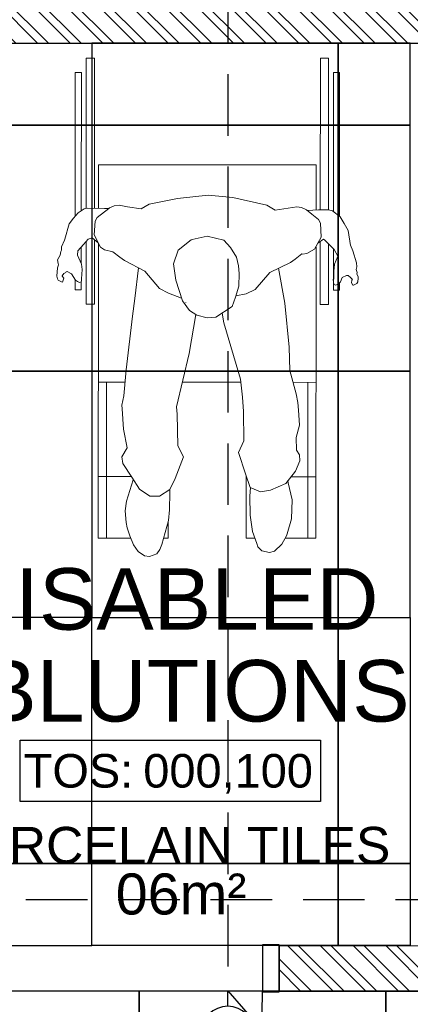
# Model space of a CAD drawing. Header units: millimetres. Extents: x -115474967 to 444143, y -74377 to 241828222.
# Tile 354 of 590: x -103393 to -102442, y 265122 to 267522. Entities that reach past the tile are written whole.
import ezdxf
from ezdxf.enums import TextEntityAlignment as Align

# ---------------------------------------------------------------- set-up
doc = ezdxf.new("R2010")
doc.units = ezdxf.units.MM
doc.header["$MEASUREMENT"] = 0
doc.linetypes.add('2DASHED', pattern=[0.75, 0.5, -0.25])
for name, color, linetype in [('00-1 FloorFinish', 1, 'Continuous'), ('00-1 FloorLevel', 7, 'Continuous'), ('00-2 Doors', 1, 'Continuous'), ('00-2 Walls', 4, 'Continuous'), ('00-3 Elev 04', 8, 'Continuous'), ('00-6 H-Brickwork', 9, 'Continuous'), ('A-DOOR NUMBERS', 7, 'Continuous'), ('B_FURN LOOSE', 7, 'Continuous'), ('CEIL-PLAN', 7, 'Continuous'), ('DIMS-50', 9, 'Continuous'), ('TEXT-REFN', 5, 'Continuous')]:
    doc.layers.add(name, color=color, linetype=linetype)
doc.layers.add('00-1 Labels', color=4, linetype='Continuous', lineweight=35)
doc.layers.add('B_FURN LOOSE_Pen_No__6', color=7, linetype='Continuous', lineweight=5)
doc.layers.add('0_cons_01', color=40, linetype='Continuous', lineweight=0, plot=False)
doc.styles.add('ARIAL', font='arial.ttf')

# ---------------------------------------------------------------- blocks, each defined once
blk = doc.blocks.new('Wheelchair Man 24[129]', base_point=(323323.9, 81792.3))
at = {"layer": 'B_FURN LOOSE_Pen_No__6', "color": 7, "linetype": 'Continuous', "lineweight": 5}
for p, q in [((323859.3, 82648), (323879.2, 82649.3)), ((323883.3, 82279.2), (323859.3, 82648)), ((323903.3, 82280.3), (323879.2, 82649.3)), ((323908.4, 82616.1), (323893.5, 82615.2)), ((323915.5, 82277.4), (323893.5, 82615.2)), ((323931.2, 82267), (323908.4, 82616.1)), ((323290.5, 82610.9), (323310.4, 82612.2)), ((323314.4, 82245.2), (323290.5, 82610.9)), ((323334.3, 82246.9), (323310.4, 82612.2)), ((323265.8, 82574.2), (323280.8, 82575.2)), ((323288.6, 82224.6), (323265.8, 82574.2)), ((323302.7, 82238.8), (323280.8, 82575.2)), ((323337.4, 82353.4), (323866.2, 82387.9)), ((323873.4, 82278.4), (323866.2, 82387.9)), ((323344.3, 82247.4), (323337.4, 82353.4)), ((323534.3, 82284.4), (323466.3, 82265.5)), ((323534.3, 82284.4), (323608.4, 82296.7)), ((323608.4, 82296.7), (323668.7, 82295.1)), ((323668.7, 82295.1), (323752.9, 82281.8)), ((323752.9, 82281.8), (323774, 82271.1)), ((323825.7, 82283.1), (323774, 82271.1)), ((323825.7, 82283.1), (323837.8, 82281.7)), ((323849.6, 82277.1), (323837.8, 82281.7)), ((323879, 82279), (323851.3, 82276)), ((323903.4, 82280.3), (323879, 82279)), ((323903.4, 82280.3), (323913.4, 82278.8)), ((323933.2, 82265.7), (323913.4, 82278.8)), ((323381.9, 82255.9), (323370.7, 82250.1)), ((323381.9, 82255.9), (323393.8, 82258.7)), ((323414.1, 82255.4), (323393.8, 82258.7)), ((323447.9, 82253.4), (323414.1, 82255.4)), ((323447.9, 82253.4), (323466.3, 82265.5)), ((323849.6, 82277.1), (323863.7, 82267.2)), ((323863.7, 82267.2), (323880.4, 82255.3)), ((323885.8, 82246.9), (323880.4, 82255.3)), ((323943.7, 82249.9), (323933.2, 82265.7)), ((323284.9, 82219.9), (323295.8, 82233.3)), ((323309.8, 82244.3), (323295.8, 82233.3)), ((323309.8, 82244.3), (323317.4, 82245.9)), ((323317.4, 82245.9), (323359.2, 82248.3)), ((323342.5, 82224.9), (323369, 82248.6)), ((323359.2, 82248.3), (323369, 82248.6)), ((323369, 82248.6), (323370.7, 82250.1)), ((323885.8, 82246.9), (323890, 82213.2)), ((323943.7, 82249.9), (323954.3, 82233.3)), ((323954.3, 82233.3), (323962.6, 82197.6)), ((323275.2, 82204.8), (323284.9, 82219.9)), ((323337.7, 82182), (323338.1, 82215.9)), ((323342.5, 82224.9), (323338.1, 82215.9)), ((323890, 82213.2), (323876, 82182.6)), ((323883, 82197.9), (323895.9, 82208.2)), ((323898.1, 82207.4), (323895.9, 82208.2)), ((323898.1, 82207.4), (323923.2, 82184.9)), ((323267.3, 82167.1), (323275.2, 82204.8)), ((323574.4, 82185.6), (323544.7, 82158.2)), ((323576.5, 82186.5), (323574.4, 82185.6)), ((323576.5, 82186.5), (323612.7, 82197.1)), ((323612.7, 82197.1), (323653.8, 82189.9)), ((323653.8, 82189.9), (323671.6, 82173)), ((323858.1, 82170.8), (323876, 82182.6)), ((323925.5, 81479.8), (323879.2, 82188.5)), ((323898.4, 82049.3), (323888.4, 82202.2)), ((323908.7, 82197.9), (323918.3, 82050.6)), ((323921.5, 82186.5), (323928, 82086.3)), ((323923.2, 82184.9), (323933.5, 82169.4)), ((323962.5, 82198.2), (323969.4, 82184.7)), ((323980, 82156.2), (323969.4, 82184.7)), ((323260.4, 82147.7), (323266.3, 82164.7)), ((323267.3, 82167.1), (323266.3, 82164.7)), ((323323.7, 82171), (323313.2, 82156.9)), ((323329.6, 82012.1), (323319.6, 82165.5)), ((323333.8, 82174.3), (323323.7, 82171)), ((323348.9, 82163.4), (323333.8, 82174.3)), ((323355.1, 82153.2), (323337.7, 82182)), ((323339.3, 82170.4), (323349.5, 82013.4)), ((323396.6, 81445.3), (323349.9, 82160.9)), ((323687.2, 82150.6), (323671.6, 82173)), ((323830.1, 82155), (323845.4, 82169)), ((323847.4, 82168.9), (323845.4, 82169)), ((323847.4, 82168.9), (323858.1, 82170.8)), ((323933.5, 82169.3), (323926.7, 82149.8)), ((323933.5, 82169.4), (323933.5, 82169.3)), ((323258.9, 82127.7), (323259.8, 82136.7)), ((323260.6, 82140.1), (323259.8, 82136.7)), ((323260.4, 82147.7), (323260.6, 82140.1)), ((323300.6, 82140.4), (323313.2, 82156.9)), ((323300.6, 82140.4), (323300.7, 82130)), ((323308.5, 82150.8), (323311.1, 82110.6)), ((323365.5, 82147.4), (323355.1, 82153.2)), ((323385.7, 82144.2), (323365.5, 82147.4)), ((323385.7, 82144.2), (323404, 82132.2)), ((323544.7, 82158.2), (323535.5, 82124.2)), ((323687.2, 82150.6), (323693.7, 82130.1)), ((323770.9, 82119.2), (323819.2, 82146.3)), ((323819.2, 82146.3), (323830.1, 82155)), ((323926.7, 82149.8), (323926.1, 82132.5)), ((323926.2, 82136.8), (323926.1, 82139.2)), ((323980, 82156.2), (323981.7, 82146.6)), ((323980.3, 82139.7), (323980.4, 82139.8)), ((323980.3, 82139.7), (323982.8, 82133)), ((323981.7, 82146.6), (323980.4, 82139.8)), ((323253.2, 82115.6), (323258.9, 82127.7)), ((323253.2, 82115.6), (323254.7, 82107)), ((323300.7, 82130), (323312, 82108.9)), ((323404, 82132.2), (323415.6, 82124.8)), ((323415.6, 82124.8), (323466.5, 82101.9)), ((323535.5, 82124.2), (323543.3, 82085.4)), ((323696.3, 82111.2), (323693.7, 82130.1)), ((323696.3, 82111.2), (323697.8, 82080.8)), ((323737.6, 82075.4), (323770.9, 82119.2)), ((323812.6, 82046.5), (323791.6, 82130.8)), ((323926.1, 82132.5), (323927.4, 82115.7)), ((323927.6, 82113.7), (323926.3, 82111.8)), ((323926.3, 82111.8), (323928.3, 82100.2)), ((323927.6, 82113.7), (323927.4, 82115.7)), ((323944.2, 82107.7), (323947.7, 82117.9)), ((323958, 82123.8), (323947.7, 82117.9)), ((323961.4, 82124), (323958, 82123.8)), ((323961.5, 82123.9), (323961.4, 82124)), ((323961.5, 82123.9), (323967.6, 82119.6)), ((323967.6, 82119.6), (323972.3, 82116.2)), ((323971.6, 82113.5), (323970.7, 82106.5)), ((323972.6, 82114.7), (323971.6, 82113.5)), ((323972.2, 82115.3), (323972.3, 82116.2)), ((323972.2, 82115.3), (323972.6, 82114.7)), ((323982.8, 82133), (323982.9, 82128.4)), ((323982.9, 82128.4), (323986.3, 82122.9)), ((323986.2, 82110.2), (323986.4, 82119.2)), ((323986.3, 82122.9), (323986.4, 82119.2)), ((323254, 82075.8), (323254.4, 82096.3)), ((323256.3, 82103.6), (323254.4, 82096.3)), ((323256.3, 82103.6), (323254.7, 82107)), ((323276.2, 82088.1), (323275.1, 82086.2)), ((323276.2, 82088.1), (323278.5, 82088.4)), ((323289, 82083.4), (323278.5, 82088.4)), ((323312, 82108.9), (323314, 82095.8)), ((323314.2, 82073.2), (323314, 82095.8)), ((323451, 82108.8), (323446.6, 82034.3)), ((323505.4, 82062), (323466.5, 82101.9)), ((323928, 82086.3), (323943, 82087.3)), ((323933.5, 82098.9), (323928.3, 82100.2)), ((323939.7, 82102.2), (323933.5, 82098.9)), ((323939.7, 82102.2), (323944.2, 82107.7)), ((323943, 82087.3), (323941.8, 82104.9)), ((323970.7, 82106.5), (323974.6, 82101.3)), ((323974.6, 82101.3), (323976.5, 82101.8)), ((323984, 82106.4), (323976.5, 82101.8)), ((323984, 82106.4), (323986.2, 82110.2)), ((323254, 82075.8), (323255.6, 82069)), ((323255.6, 82069), (323258, 82065.9)), ((323265.9, 82062.4), (323258, 82065.9)), ((323265.9, 82062.4), (323268.3, 82062.2)), ((323266.9, 82077.3), (323266.6, 82076.4)), ((323266.6, 82076.4), (323271.1, 82071.7)), ((323270.2, 82083.1), (323266.9, 82077.3)), ((323268.3, 82062.2), (323271.1, 82071.7)), ((323270.2, 82083.1), (323275.1, 82086.2)), ((323299.6, 82068.9), (323289, 82083.4)), ((323300.3, 82045.3), (323298.7, 82070)), ((323299.6, 82068.9), (323305.3, 82065.9)), ((323309.9, 82064.4), (323305.3, 82065.9)), ((323313.6, 82065.9), (323309.9, 82064.4)), ((323313.6, 82065.9), (323314.3, 82067.7)), ((323315.3, 82046.3), (323314, 82066.8)), ((323314.3, 82067.7), (323314.2, 82073.2)), ((323563, 82036), (323543.3, 82085.4)), ((323691.4, 82053.3), (323697.8, 82080.8)), ((323716.5, 82063.1), (323692.1, 82056.3)), ((323737.6, 82075.4), (323716.5, 82063.1)), ((323300.3, 82045.3), (323315.3, 82046.3)), ((323527.7, 82052.2), (323505.4, 82062)), ((323560.4, 82042.6), (323527.7, 82052.2)), ((323685.1, 82030), (323691.4, 82053.3)), ((323829.7, 81940.7), (323812.6, 82046.5)), ((323918.3, 82050.6), (323898.4, 82049.3)), ((323444.5, 81990.5), (323446.6, 82034.3)), ((323563, 82036), (323581.5, 82013.7)), ((323571.6, 82031.8), (323571.2, 82032.7)), ((323685.1, 82030), (323646.6, 82001.3)), ((323349.5, 82013.4), (323329.6, 82012.1)), ((323437.1, 81858.8), (323444.5, 81990.5)), ((323581.5, 82013.7), (323600.5, 82003.2)), ((323587.8, 81909.1), (323598.2, 82004.5)), ((323625.5, 81998.8), (323600.5, 82003.2)), ((323625.5, 81998.8), (323646.6, 82001.3)), ((323632.6, 81999.7), (323632.2, 81999)), ((323667.3, 81988.7), (323661.5, 82012.5)), ((323716.6, 81854.6), (323667.3, 81988.7)), ((323829.7, 81940.7), (323835.4, 81883.5)), ((323566, 81776.9), (323587.8, 81909.1)), ((323854.3, 81827.6), (323835.4, 81883.5)), ((323437.1, 81858.8), (323436.2, 81795.3)), ((323717.9, 81847.1), (323576, 81837.8)), ((323716.6, 81854.6), (323724.2, 81811.6)), ((323900.8, 81859), (323844.9, 81855.4)), ((323905.6, 81478.5), (323880.8, 81857.7)), ((323371.9, 81824.5), (323436.7, 81828.7)), ((323416.6, 81446.6), (323391.8, 81825.8)), ((323859.6, 81807.1), (323854.3, 81827.6)), ((323724.2, 81811.6), (323728.8, 81776.4)), ((323862.8, 81788.5), (323859.6, 81807.1)), ((323436.2, 81795.3), (323432.9, 81772.4)), ((323566, 81776.9), (323568.7, 81759.4)), ((323728.8, 81776.4), (323734.4, 81705.4)), ((323862.8, 81788.5), (323867.8, 81751.9)), ((323434, 81763.2), (323432.9, 81772.4)), ((323440.3, 81714.1), (323434, 81763.2)), ((323575.3, 81682.8), (323568.7, 81759.4)), ((323861.6, 81721.8), (323867.8, 81751.9)), ((323452, 81669.8), (323440.3, 81714.1)), ((323723.4, 81675.6), (323734.4, 81705.4)), ((323861.6, 81721.8), (323863.8, 81691.3)), ((323590.4, 81656.3), (323575.3, 81682.8)), ((323872.5, 81680.2), (323863.8, 81691.3)), ((323872.5, 81680.2), (323874.2, 81665.3)), ((323441.1, 81646.6), (323452, 81669.8)), ((323590.4, 81656.3), (323573.8, 81602.4)), ((323723.4, 81675.6), (323743.7, 81625.3)), ((323874.2, 81665.3), (323865, 81639.7)), ((323441.1, 81646.6), (323444.1, 81630.3)), ((323444.1, 81630.3), (323468.5, 81598.8)), ((323843.2, 81608.2), (323865, 81639.7)), ((323743.7, 81625.3), (323757.9, 81592.9)), ((323746.1, 81618.4), (323746.7, 81618.5)), ((323755.9, 81468.8), (323746.1, 81618.4)), ((323843.2, 81608.2), (323807.5, 81589.5)), ((323848.1, 81615.4), (323849.1, 81610.2)), ((323861.3, 81569.8), (323849.1, 81610.2)), ((323855.2, 81625.6), (323915.7, 81629.5)), ((323386.9, 81595), (323466.7, 81600.2)), ((323471.8, 81593), (323459, 81539.3)), ((323468.5, 81598.8), (323489, 81570.7)), ((323471.8, 81593), (323471.9, 81594.2)), ((323471.8, 81593.1), (323471.8, 81592.9)), ((323562.4, 81574.9), (323573.8, 81602.4)), ((323758.6, 81592.7), (323757.8, 81571.8)), ((323757.9, 81592.9), (323783.1, 81583.7)), ((323783.1, 81583.7), (323807.5, 81589.5)), ((323489, 81570.7), (323515, 81555.7)), ((323562.4, 81574.9), (323539, 81556.9)), ((323562.4, 81575.1), (323563.2, 81568)), ((323563.2, 81568), (323565.3, 81525.6)), ((323757.8, 81571.8), (323761.8, 81525.4)), ((323861.3, 81569.8), (323863.1, 81523.3)), ((323457.3, 81515.9), (323459, 81539.3)), ((323539, 81556.9), (323515, 81555.7)), ((323461.5, 81487.8), (323457.3, 81515.9)), ((323564.2, 81499.7), (323565.3, 81525.6)), ((323770.3, 81485.8), (323761.8, 81525.4)), ((323855.1, 81485.9), (323863.1, 81523.3)), ((323461.5, 81487.8), (323464.8, 81475.2)), ((323564.2, 81499.7), (323552, 81440.3)), ((323566.3, 81456.4), (323563.6, 81497)), ((323473, 81455.9), (323464.8, 81475.2)), ((323777.1, 81470.1), (323755.9, 81468.8)), ((323782.7, 81457.2), (323770.3, 81485.8)), ((323853.8, 81480.7), (323843.5, 81460.3)), ((323850.9, 81475), (323925.5, 81479.8)), ((323853.8, 81480.7), (323855.1, 81485.9)), ((323854.1, 81481.8), (323854, 81481.7)), ((323396.6, 81445.3), (323475.1, 81450.4)), ((323482.9, 81434.3), (323473, 81455.9)), ((323552, 81440.3), (323548.3, 81427.7)), ((323566.3, 81456.4), (323555.1, 81455.6)), ((323786.1, 81449.4), (323782.7, 81457.2)), ((323795.8, 81440.8), (323786.1, 81449.4)), ((323815, 81437.7), (323795.8, 81440.8)), ((323826.6, 81442), (323815, 81437.7)), ((323843.5, 81460.3), (323826.6, 81442)), ((323495.8, 81419), (323482.9, 81434.3)), ((323495.8, 81419), (323511.6, 81409.4)), ((323541.5, 81416.8), (323524.1, 81408.8)), ((323548.3, 81427.7), (323541.5, 81416.8)), ((323511.6, 81409.4), (323524.1, 81408.8))]:
    blk.add_line(p, q, dxfattribs=at)
blk = doc.blocks.new('Room Tags')
at = {"layer": '00-1 FloorLevel', "color": 2}
blk.add_lwpolyline([(-571.3, -75.7), (646.5, -75.7), (646.5, -324.7), (-571.3, -324.7)], close=True, dxfattribs=at)
at = {"layer": '00-1 FloorFinish', "style": 'ARIAL'}
blk.add_attdef('F-FINISH', text='', height=150, dxfattribs=at).set_placement((5.1, -578), align=Align.CENTER)
at = {"layer": '00-1 FloorLevel', "style": 'ARIAL'}
blk.add_text('TOS:', height=136.36, dxfattribs=at).set_placement((-557.4, -200.2), align=Align.MIDDLE_LEFT)
blk.add_attdef('000,000', text='', height=136.4, dxfattribs=at).set_placement((606.9, -200.2), align=Align.MIDDLE_RIGHT)
at = {"layer": '00-1 Labels', "style": 'ARIAL'}
for tag, p in [('ROOM1?', (19, 746.2)), ('ROOM2?', (19, 373.1)), ('ROOM3?', (19, 0))]:
    blk.add_attdef(tag, text='', height=250, dxfattribs=at).set_placement(p, align=Align.CENTER)
blk = doc.blocks.new('A$C69671385')
at = {"layer": 'DIMS-50', "color": 3}
for p, q in [((0, 168.7), (262.1, 397.3)), ((524.2, 168.7), (262.1, 397.3)), ((88.2, 168.7), (0, 168.7)), ((425.6, 168.7), (524.2, 168.7))]:
    blk.add_line(p, q, dxfattribs=at)
at = {"layer": 'TEXT-REFN'}
blk.add_circle((256.9, 168.7), 168.7, dxfattribs=at)

msp = doc.modelspace()

# ---------------------------------------------------------------- hatches: boundary and pattern name
at = {"layer": '00-6 H-Brickwork'}
h = msp.add_hatch(dxfattribs=at)
h.set_pattern_fill('ANSI32', color=256, scale=150, angle=450, style=0)
h.set_pattern_definition([(135, (14085.39, 0), (-39.774756, -39.774756), []), (135, (14085.39, 26.517), (-39.774756, -39.774756), [])])
h.paths.add_polyline_path([(-109260.08217, 270268.53784), (-109150.19608, 270268.53422), (-109150.19608, 270383.4416), (-109058.42578, 270383.47371), (-109058.42578, 270268.53422), (-108948.63072, 270268.51248), (-108948.42578, 270498.29396), (-109258.32202, 270498.29396)])
h.paths.add_polyline_path([(-108948.63072, 270153.32183), (-109260.19608, 270153.32183), (-109260.19608, 270268.53422), (-108948.63072, 270268.50592)], flags=17)
h.paths.add_polyline_path([(-107303.97852, 267542.95615), (-110870.91859, 267542.95615), (-110870.92005, 267184.13279), (-111099.69926, 267184.16443), (-111099.73128, 267294.33039), (-110984.13263, 267294.33039), (-110984.89939, 267655.29973), (-109375.20646, 267658.71902), (-109380.86351, 270321.85747), (-109265.86379, 270322.11662), (-109260.19608, 269354.14194), (-108362.03114, 269354.14194), (-108362.03114, 269304.14194), (-109260.19608, 269304.13421), (-109260.19608, 268504.13368), (-108362.03114, 268504.13368), (-108362.03114, 268454.13368), (-109260.19608, 268454.13274), (-109260.19608, 267652.95615), (-107303.89194, 267652.95612)])
h.paths.add_polyline_path([(-109610.86301, 270321.38377), (-109380.86522, 270321.85738), (-109380.62985, 270211.85786), (-109495.02964, 270211.61485), (-109490.45042, 267773.47446), (-111099.66512, 267771.37479), (-111099.74655, 267184.16451), (-111213.89911, 267184.18035), (-111214.81325, 267884.81187), (-109605.69449, 267888.22997), (-109605.6157, 267851.13878)])
h.paths.add_polyline_path([(-107353.18352, 268552.94153), (-107301.93173, 268552.94153), (-107301.93173, 270143.17954), (-107353.18352, 270143.17954)])
h.paths.add_polyline_path([(-106403.79542, 268552.44538), (-106352.21745, 268552.44538), (-106352.21745, 270147.39224), (-106403.79542, 270147.39224)])
h.paths.add_polyline_path([(-105453.77199, 268551.92727), (-105402.20687, 268551.92727), (-105402.20687, 270149.00282), (-105453.77199, 270149.00282)])
h.paths.add_polyline_path([(-101721.713, 270378.88833), (-104503.42654, 270378.88833), (-104503.42654, 270495.68108), (-101721.713, 270495.68108)])
h.paths.add_polyline_path([(-104502.67338, 265155.25751), (-103861.43127, 265154.83502), (-103861.43127, 265264.83504), (-104392.67338, 265265.18506), (-104392.67338, 267465.18554), (-101441.74628, 267465.18556), (-101441.74628, 265265.18506), (-102761.35902, 265264.11025), (-102761.43151, 265154.11027), (-101331.74628, 265155.18506), (-101331.67713, 267575.18556), (-104392.67338, 267575.18556), (-104392.67338, 270150.61523), (-101831.8551, 270150.61523), (-101832.77079, 268473.49915), (-101722.74451, 268473.49915), (-101721.713, 270378.88429), (-101831.713, 270378.88833), (-101831.713, 270264.78479), (-104393.49383, 270265.61016), (-104393.42654, 270378.88833), (-104503.47702, 270379.97591)])
h.paths.add_polyline_path([(-100822.74451, 268472.94781), (-100772.01697, 268472.94781), (-100772.01697, 270145.76617), (-100822.74451, 270145.76617)])
h.paths.add_polyline_path([(-99872.97549, 268137.32336), (-99456.30081, 268137.09656), (-99456.25182, 268227.09655), (-99762.9244, 268227.26347), (-99761.83551, 270143.99884), (-99436.85793, 270143.99884), (-99436.74422, 270261.68049), (-99871.72212, 270262.10074)])
h.paths.add_polyline_path([(-99871.7221, 270262.13645), (-99761.61102, 270261.99435), (-99761.61102, 270376.99438), (-99546.52198, 270377.10066), (-99546.52198, 270261.68049), (-99436.74421, 270261.68296), (-99436.52198, 270491.68034), (-99871.61102, 270491.68034)])
h.paths.add_polyline_path([(-98762.43622, 269126.3182), (-98711.7444, 269126.3182), (-98711.7444, 270143.99884), (-98762.43622, 270143.99884)])
h.paths.add_polyline_path([(-97712.32578, 269126.40399), (-97661.62803, 269126.40399), (-97661.62803, 270143.99884), (-97712.32578, 270143.99884)], flags=17)
h.paths.add_polyline_path([(-97071.53883, 270259.39761), (-96961.52288, 270259.39511), (-96961.41186, 270374.28876), (-96551.35101, 270374.28876), (-96551.35101, 270259.12945), (-96441.43927, 270259.05413), (-96441.34536, 270488.78626), (-97071.52288, 270488.78625)])
h.paths.add_polyline_path([(-96442.59513, 266505.83408), (-96662.59513, 266545.28649), (-96662.59513, 268135.57592), (-98256.30098, 268136.44339), (-98256.252, 268226.44338), (-96661.50193, 268225.57591), (-96661.50193, 270143.99884), (-97071.572, 270143.99884), (-97071.53883, 270259.39511), (-96441.43927, 270259.05214)])
h.paths.add_polyline_path([(-102665.60228, 263929.62036), (-102665.6022, 264149.62036), (-99866.75339, 264149.62036), (-99866.75339, 264827.42455), (-99756.75339, 264827.42455), (-99756.75339, 264149.62036), (-97688.94996, 264149.62036), (-97691.0228, 266182.58981), (-99873.09098, 266182.58981), (-99873.77765, 267068.0994), (-99763.77765, 267068.44231), (-99763.77765, 266403.02968), (-96705.99403, 266403.02968), (-96745.52532, 266182.58981), (-97477.09582, 266182.58981), (-97468.06649, 263929.62036), (-99073.81807, 263929.62036), (-99073.81807, 263840.89071), (-99293.54254, 263840.89071), (-99293.81914, 263929.62036)])
h.paths.add_polyline_path([(-110980.11471, 264159.62015), (-110980.10231, 264274.31633), (-111095.10219, 264274.16628), (-111095.22, 264384.33281), (-110870.91859, 264384.13517), (-110870.91859, 264274.61277), (-105532.3587, 264274.62036), (-105532.3587, 266949.61603), (-105422.3587, 266949.61603), (-105422.3587, 264149.62036), (-103974.10601, 264149.62036), (-103974.10601, 263929.62036), (-105532.3587, 263929.62036), (-109252.28503, 263929.62036), (-109252.28503, 263873.55477), (-109482.16432, 263873.06649), (-109482.1654, 263983.06646), (-109367.46422, 263983.06583), (-109367.46422, 264044.61972), (-105532.3587, 264044.62036), (-105532.3587, 264159.62036)])
h.paths.add_polyline_path([(-111209.65275, 263929.62036), (-111210.24584, 264384.18273), (-111095.24593, 264384.33278), (-111095.24593, 264044.62036), (-109482.52981, 264044.62036), (-109482.1654, 263873.06646), (-109597.16516, 263872.82219), (-109597.16516, 263929.62036)])

# ---------------------------------------------------------------- linework, layer by layer
for points in [[(-103217.20983, 267265.18531), (-103817.20983, 267265.18531), (-103817.20983, 267314.97742), (-103538.67338, 267314.97742), (-103538.67338, 267465.18554), (-103217.20983, 267465.18554)], [(-103217.20983, 267265.18531), (-102617.20983, 267265.18531), (-102617.20983, 267465.18555), (-103217.20983, 267465.18555)], [(-102617.20983, 267265.18531), (-102441.74628, 267265.18531), (-102441.74628, 267465.18555), (-102617.20983, 267465.18555)], [(-103217.20983, 266665.18531), (-103817.20983, 266665.18531), (-103817.20983, 267265.18531), (-103217.20983, 267265.18531)], [(-103217.20983, 266665.18531), (-102617.20983, 266665.18531), (-102617.20983, 267265.18531), (-103217.20983, 267265.18531)], [(-102617.20983, 266665.18531), (-102441.74628, 266665.18531), (-102441.74628, 267265.18531), (-102617.20983, 267265.18531)], [(-103217.20983, 266065.18531), (-103817.20983, 266065.18531), (-103817.20983, 266665.18531), (-103217.20983, 266665.18531)], [(-102617.20983, 266065.18531), (-102441.74628, 266065.18531), (-102441.74628, 266665.18531), (-102617.20983, 266665.18531)], [(-103217.20983, 266065.18531), (-103817.20983, 266065.18531), (-103817.20983, 265465.18531), (-103217.20983, 265465.18531)], [(-102617.20983, 266065.18531), (-102441.74628, 266065.18531), (-102441.74628, 265465.18531), (-102617.20983, 265465.18531)], [(-103217.20983, 265465.18531), (-103817.20983, 265465.18531), (-103817.20983, 265265.18508), (-103217.20983, 265265.18508)], [(-103217.20983, 265465.18531), (-102617.20983, 265465.18531), (-102617.20983, 265265.18507), (-103217.20983, 265265.18507)], [(-102617.20983, 265465.18531), (-102441.74628, 265465.18531), (-102441.74628, 265265.18507), (-102617.20983, 265265.18507)], [(-103101.63865, 265008.78825), (-103701.63865, 265008.78825), (-103701.63865, 265155.12506), (-103101.63865, 265155.12506)], [(-102501.63865, 265008.78825), (-103101.63865, 265008.78825), (-103101.63865, 265155.12506), (-102501.63865, 265155.12506)], [(-101901.63865, 265008.78825), (-102501.63865, 265008.78825), (-102501.63865, 265155.12506), (-101901.63865, 265155.12506)]]:
    msp.add_lwpolyline(points, close=True)
at = {"layer": '00-2 Doors'}
for p, q in [((-102801.39527, 265267.33501), (-102801.39527, 265152.33501)), ((-102761.39527, 265267.33501), (-102801.39527, 265267.33501)), ((-102761.39527, 265267.33501), (-102761.39527, 265152.33501)), ((-102801.39527, 265152.33501), (-102761.39527, 265152.33501))]:
    msp.add_line(p, q, dxfattribs=at)
msp.add_arc((-103821.39503, 265152.33501), 1019.99976, 272.24747014, 0, dxfattribs=at)
at = {"layer": '00-2 Walls'}
for p, q in [((-104392.67338, 267465.18554), (-101441.74628, 267465.18556)), ((-102761.43151, 265154.11027), (-102761.35904, 265264.11025)), ((-102761.43151, 265154.11027), (-102761.35904, 265264.11025)), ((-102761.43151, 265154.11027), (-102761.35904, 265264.11025)), ((-102761.35902, 265264.11025), (-102761.43151, 265154.11027)), ((-101441.74628, 265265.18506), (-102761.35902, 265264.11025)), ((-102761.43151, 265154.11027), (-101331.74628, 265155.18506))]:
    msp.add_line(p, q, dxfattribs=at)
for points in [[(-104392.67338, 267465.18554), (-101441.74628, 267465.18556)], [(-101441.74628, 265265.18506), (-102761.35902, 265264.11025)], [(-102761.4315, 265154.11027), (-102209.44028, 265153.74659)]]:
    msp.add_lwpolyline(points, dxfattribs=at)
at = {"layer": '00-3 Elev 04', "linetype": 'Continuous'}
for points in [[(-103217.20983, 266065.18531), (-102617.20983, 266065.18531), (-102617.20983, 266665.18531), (-103217.20983, 266665.18531)], [(-103217.20983, 266065.18531), (-102617.20983, 266065.18531), (-102617.20983, 265465.18531), (-103217.20983, 265465.18531)]]:
    msp.add_lwpolyline(points, close=True, dxfattribs=at)
at = {"layer": '0_cons_01'}
msp.add_lwpolyline([(-106352.38272, 270152.97548), (-105453.77199, 270153.32178), (-105453.77199, 268551.92727), (-105402.20687, 268551.92727), (-105402.37557, 270153.19131), (-104503.50855, 270153.32178), (-104502.97219, 265155.25771), (-103861.43127, 265154.83502), (-103861.35879, 265264.835), (-104392.67338, 265265.18506), (-104392.67338, 267465.18554), (-102441.74628, 267465.18553), (-102441.74628, 265265.18509), (-102761.35904, 265264.11025), (-102761.43151, 265154.11027), (-101331.74628, 265155.18506), (-101331.67713, 267575.18556), (-104392.67079, 267575.18556), (-104392.67338, 270150.61523), (-101831.8551, 270150.61523), (-101832.95252, 268473.49925), (-101722.74451, 268473.43914), (-101721.93298, 270147.10079), (-100822.74451, 270147.10079)], dxfattribs=at)
at = {"layer": 'CEIL-PLAN', "color": 6, "linetype": '2DASHED', "ltscale": 300}
for points in [[(-102886.36671, 267614.55921), (-102886.371, 265155.12997)], [(-104503.01188, 265377.81424), (-101331.73992, 265377.81424)]]:
    msp.add_lwpolyline(points, dxfattribs=at)

# ---------------------------------------------------------------- block references
ref = msp.add_blockref('Room Tags', (-103048.71369, 265811.41786), dxfattribs=dict(xscale=0.6000000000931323, yscale=0.6000000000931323, zscale=0.6000000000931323))
ref.add_attrib('ROOM2?', 'DISABLED', dxfattribs={"layer": '00-1 Labels', "height": 150, "style": 'ARIAL'}).set_placement((-103037.31369, 266035.27966), align=Align.CENTER)
ref.add_attrib('ROOM3?', 'ABLUTIONS', dxfattribs={"layer": '00-1 Labels', "height": 150, "style": 'ARIAL'}).set_placement((-103037.31369, 265811.41786), align=Align.CENTER)
ref.add_attrib('000,000', '000,100', dxfattribs={"layer": '00-1 FloorLevel', "height": 81.818182, "style": 'ARIAL'}).set_placement((-102678.86303, 265691.31211), align=Align.MIDDLE_RIGHT)
ref.add_attrib('F-FINISH', 'PORCELAIN TILES', dxfattribs={"layer": '00-1 FloorFinish', "height": 90, "style": 'ARIAL'}).set_placement((-103045.66516, 265464.61834), align=Align.CENTER)
at = {"layer": 'B_FURN LOOSE', "color": 5, "linetype": 'Continuous', "lineweight": 5, "rotation": 356.2266252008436}
msp.add_blockref('Wheelchair Man 24[129]', (-103251.28299, 266609.62129), dxfattribs=at)
at = {"layer": 'DIMS-50', "color": 3, "xscale": -0.3839999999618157, "yscale": 0.3839999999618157, "zscale": 0.3839999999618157, "rotation": 269.9999999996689}
msp.add_blockref('A$C69671385', (-102951.15236, 264953.82561), dxfattribs=at)

# ---------------------------------------------------------------- texts
at = {"layer": 'A-DOOR NUMBERS', "color": 1, "insert": (-103159.00324, 265441.04834), "char_height": 100, "width": 368.7390275, "attachment_point": 1, "style": 'ARIAL'}
msp.add_mtext('06m²', dxfattribs=at)

doc.saveas('drawing.dxf')
